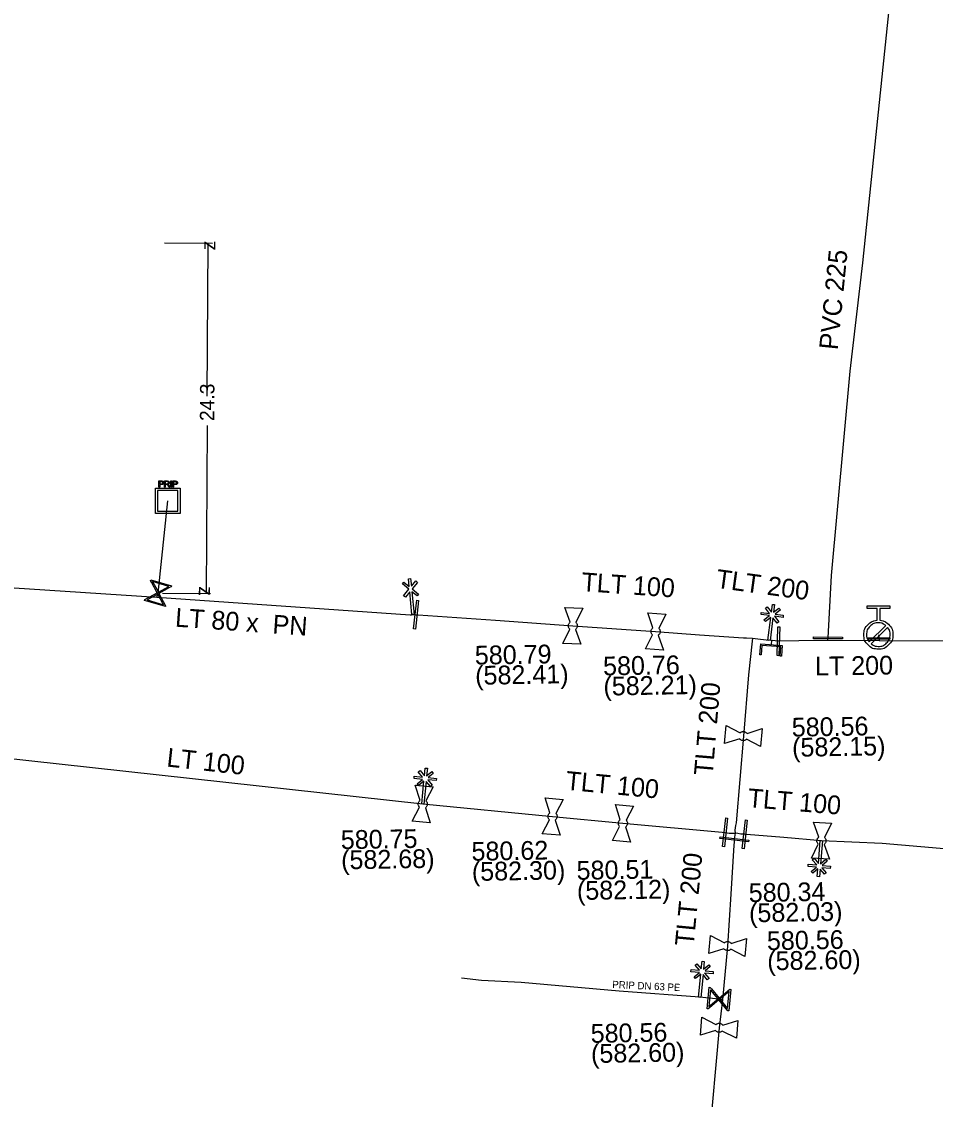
# Model space of a CAD drawing. Extents: x -643544 to -637295, y -1119190 to -1111715.
# Drawn here: x -642412.8 to -642349.4, y -1114213.4 to -1114138.7 of the extents above; entities that cross this region are included whole.
import ezdxf

# ---------------------------------------------------------------- set-up
doc = ezdxf.new("R2010")
doc.units = 0
for name, color, linetype in [('Default', 7, 'Continuous'), ('VP Hydrant', 7, 'Continuous'), ('VP Kótování', 7, 'Continuous'), ('VP Lomový bod', 7, 'Continuous'), ('VP Lomový bod - popis', 7, 'Continuous'), ('VP Popis přípojky', 7, 'Continuous'), ('VP Přípojka', 7, 'Continuous'), ('VP Zaslepení řadu', 7, 'Continuous'), ('VP Změna materiálu', 7, 'Continuous'), ('VP Změna profilu potrubí', 7, 'Continuous'), ('VP Řad', 7, 'Continuous'), ('VP Řad - popis', 7, 'Continuous'), ('VP Šachta', 7, 'Continuous'), ('VP Šoupě', 7, 'Continuous')]:
    doc.layers.add(name, color=color, linetype=linetype)

msp = doc.modelspace()

# ---------------------------------------------------------------- linework, layer by layer
at = {"layer": 'Default'}
for points in [[(-642403.096, -1114170.538), (-642403.053, -1114170.538), (-642403.03, -1114170.542), (-642402.999, -1114170.548), (-642402.977, -1114170.563), (-642402.955, -1114170.578), (-642402.942, -1114170.604), (-642402.93, -1114170.63), (-642402.93, -1114170.662), (-642402.93, -1114170.718), (-642402.964, -1114170.756), (-642402.999, -1114170.793), (-642403.09, -1114170.793)], [(-642403.09, -1114170.743), (-642403.034, -1114170.743), (-642403.011, -1114170.723), (-642402.989, -1114170.702), (-642402.989, -1114170.664), (-642402.989, -1114170.638), (-642403.002, -1114170.619), (-642403.015, -1114170.6), (-642403.037, -1114170.594), (-642403.052, -1114170.589), (-642403.091, -1114170.589)], [(-642402.622, -1114170.879), (-642402.647, -1114170.84), (-642402.663, -1114170.819), (-642402.68, -1114170.799), (-642402.693, -1114170.791), (-642402.706, -1114170.783), (-642402.719, -1114170.78), (-642402.728, -1114170.777), (-642402.75, -1114170.777)], [(-642402.694, -1114170.728), (-642402.655, -1114170.728), (-642402.633, -1114170.72), (-642402.611, -1114170.712), (-642402.6, -1114170.695), (-642402.589, -1114170.677), (-642402.589, -1114170.655), (-642402.589, -1114170.626), (-642402.611, -1114170.606), (-642402.633, -1114170.586), (-642402.681, -1114170.586)], [(-642402.682, -1114170.538), (-642402.625, -1114170.538), (-642402.595, -1114170.55), (-642402.565, -1114170.561), (-642402.548, -1114170.591), (-642402.53, -1114170.62), (-642402.53, -1114170.655), (-642402.53, -1114170.702), (-642402.559, -1114170.733), (-642402.589, -1114170.764), (-642402.65, -1114170.772), (-642402.628, -1114170.784), (-642402.617, -1114170.794), (-642402.592, -1114170.816), (-642402.57, -1114170.851)], [(-642402.133, -1114170.539), (-642402.091, -1114170.539), (-642402.067, -1114170.544), (-642402.036, -1114170.55), (-642402.015, -1114170.564), (-642401.993, -1114170.579), (-642401.98, -1114170.605), (-642401.968, -1114170.632), (-642401.968, -1114170.664), (-642401.968, -1114170.72), (-642402.002, -1114170.757), (-642402.036, -1114170.794), (-642402.127, -1114170.794)], [(-642402.127, -1114170.745), (-642402.072, -1114170.745), (-642402.049, -1114170.724), (-642402.026, -1114170.704), (-642402.026, -1114170.665), (-642402.026, -1114170.639), (-642402.039, -1114170.62), (-642402.053, -1114170.601), (-642402.075, -1114170.595), (-642402.089, -1114170.591), (-642402.129, -1114170.591)], [(-642374.786, -1114180.808), (-642374.823, -1114180.772), (-642374.848, -1114180.724), (-642374.886, -1114180.647), (-642374.882, -1114180.565), (-642374.878, -1114180.484), (-642374.833, -1114180.412), (-642374.804, -1114180.366), (-642374.762, -1114180.334)], [(-642374.355, -1114180.353), (-642374.317, -1114180.389), (-642374.292, -1114180.438), (-642374.254, -1114180.513), (-642374.258, -1114180.595), (-642374.262, -1114180.676), (-642374.308, -1114180.75), (-642374.336, -1114180.795), (-642374.378, -1114180.827)], [(-642369.051, -1114181.203), (-642369.088, -1114181.166), (-642369.112, -1114181.118), (-642369.148, -1114181.039), (-642369.142, -1114180.958), (-642369.136, -1114180.876), (-642369.089, -1114180.806), (-642369.059, -1114180.761), (-642369.016, -1114180.729)], [(-642368.61, -1114180.758), (-642368.572, -1114180.795), (-642368.549, -1114180.845), (-642368.512, -1114180.921), (-642368.518, -1114181.002), (-642368.524, -1114181.084), (-642368.572, -1114181.156), (-642368.601, -1114181.201), (-642368.644, -1114181.232)], [(-642353.299, -1114180.201), (-642352.94, -1114180.231), (-642352.683, -1114180.491), (-642352.392, -1114180.785), (-642352.393, -1114181.201), (-642352.394, -1114181.615), (-642352.688, -1114181.906), (-642352.982, -1114182.198), (-642353.398, -1114182.197), (-642353.81, -1114182.196), (-642354.102, -1114181.903), (-642354.394, -1114181.61), (-642354.393, -1114181.196), (-642354.392, -1114180.78), (-642354.101, -1114180.488), (-642353.842, -1114180.227), (-642353.483, -1114180.2)], [(-642352.884, -1114180.561), (-642353.1, -1114180.383), (-642353.393, -1114180.382), (-642353.731, -1114180.381), (-642353.969, -1114180.618), (-642354.207, -1114180.855), (-642354.208, -1114181.193), (-642354.209, -1114181.486), (-642354.031, -1114181.703)], [(-642353.903, -1114181.832), (-642353.686, -1114182.006), (-642353.397, -1114182.007), (-642353.061, -1114182.008), (-642352.823, -1114181.771), (-642352.584, -1114181.534), (-642352.583, -1114181.197), (-642352.582, -1114180.907), (-642352.756, -1114180.69)], [(-642362.968, -1114188.007), (-642362.93, -1114187.969), (-642362.881, -1114187.947), (-642362.804, -1114187.912), (-642362.723, -1114187.919), (-642362.641, -1114187.926), (-642362.569, -1114187.975), (-642362.525, -1114188.004), (-642362.495, -1114188.047)], [(-642362.53, -1114188.455), (-642362.567, -1114188.491), (-642362.616, -1114188.513), (-642362.694, -1114188.548), (-642362.776, -1114188.541), (-642362.857, -1114188.534), (-642362.927, -1114188.487), (-642362.972, -1114188.456), (-642363.003, -1114188.413)], [(-642385.195, -1114193.16), (-642385.231, -1114193.123), (-642385.253, -1114193.074), (-642385.288, -1114192.996), (-642385.281, -1114192.914), (-642385.274, -1114192.833), (-642385.227, -1114192.763), (-642385.196, -1114192.718), (-642385.153, -1114192.687)], [(-642384.747, -1114192.722), (-642384.709, -1114192.76), (-642384.687, -1114192.809), (-642384.652, -1114192.886), (-642384.659, -1114192.967), (-642384.666, -1114193.049), (-642384.715, -1114193.121), (-642384.744, -1114193.165), (-642384.787, -1114193.195)], [(-642376.195, -1114194.03), (-642376.231, -1114193.992), (-642376.253, -1114193.944), (-642376.288, -1114193.865), (-642376.281, -1114193.783), (-642376.274, -1114193.702), (-642376.227, -1114193.632), (-642376.196, -1114193.587), (-642376.153, -1114193.557)], [(-642375.747, -1114193.591), (-642375.709, -1114193.629), (-642375.687, -1114193.679), (-642375.652, -1114193.755), (-642375.659, -1114193.837), (-642375.666, -1114193.918), (-642375.715, -1114193.99), (-642375.744, -1114194.034), (-642375.787, -1114194.065)], [(-642371.325, -1114194.5), (-642371.361, -1114194.462), (-642371.383, -1114194.414), (-642371.418, -1114194.335), (-642371.411, -1114194.253), (-642371.404, -1114194.172), (-642371.357, -1114194.102), (-642371.326, -1114194.057), (-642371.283, -1114194.027)], [(-642370.877, -1114194.061), (-642370.839, -1114194.099), (-642370.817, -1114194.149), (-642370.782, -1114194.225), (-642370.789, -1114194.307), (-642370.796, -1114194.388), (-642370.845, -1114194.46), (-642370.874, -1114194.504), (-642370.917, -1114194.535)], [(-642357.559, -1114195.716), (-642357.596, -1114195.679), (-642357.62, -1114195.631), (-642357.657, -1114195.553), (-642357.652, -1114195.472), (-642357.647, -1114195.39), (-642357.601, -1114195.319), (-642357.572, -1114195.273), (-642357.53, -1114195.242)], [(-642357.123, -1114195.266), (-642357.084, -1114195.302), (-642357.06, -1114195.351), (-642357.023, -1114195.427), (-642357.028, -1114195.508), (-642357.033, -1114195.59), (-642357.08, -1114195.663), (-642357.108, -1114195.708), (-642357.15, -1114195.74)], [(-642363.62, -1114203.015), (-642363.657, -1114203.051), (-642363.706, -1114203.073), (-642363.784, -1114203.108), (-642363.866, -1114203.101), (-642363.947, -1114203.094), (-642364.017, -1114203.047), (-642364.062, -1114203.016), (-642364.093, -1114202.973)], [(-642364.058, -1114202.567), (-642364.02, -1114202.529), (-642363.971, -1114202.507), (-642363.894, -1114202.472), (-642363.813, -1114202.479), (-642363.731, -1114202.486), (-642363.659, -1114202.535), (-642363.615, -1114202.564), (-642363.585, -1114202.607)], [(-642364.649, -1114208.237), (-642364.611, -1114208.199), (-642364.561, -1114208.177), (-642364.485, -1114208.142), (-642364.403, -1114208.149), (-642364.322, -1114208.156), (-642364.25, -1114208.205), (-642364.206, -1114208.234), (-642364.175, -1114208.277)], [(-642364.21, -1114208.685), (-642364.248, -1114208.721), (-642364.296, -1114208.743), (-642364.375, -1114208.778), (-642364.457, -1114208.771), (-642364.538, -1114208.764), (-642364.608, -1114208.717), (-642364.653, -1114208.686), (-642364.683, -1114208.643)]]:
    msp.add_open_spline(points, degree=3, dxfattribs=at)
at = {"layer": 'VP Hydrant'}
for points in [[(-642353.483, -1114180.2), (-642353.481, -1114179.38), (-642354.17, -1114179.378), (-642354.17, -1114179.195), (-642352.607, -1114179.198), (-642352.608, -1114179.382), (-642353.297, -1114179.38), (-642353.299, -1114180.201)], [(-642354.031, -1114181.703), (-642352.884, -1114180.561)], [(-642352.756, -1114180.69), (-642353.903, -1114181.832)]]:
    msp.add_lwpolyline(points, dxfattribs=at)
at = {"layer": 'VP Kótování'}
for points in [[(-642402.87, -1114154.022), (-642399.547, -1114154.041)], [(-642399.91, -1114164.659), (-642399.847, -1114154.04)], [(-642399.921, -1114166.684), (-642399.99, -1114178.339)], [(-642403.013, -1114178.321), (-642399.69, -1114178.34)]]:
    msp.add_lwpolyline(points, dxfattribs=at)
at = {"layer": 'VP Lomový bod'}
for points in [[(-642374.762, -1114180.334), (-642375.135, -1114179.302), (-642373.887, -1114179.361), (-642374.355, -1114180.353)], [(-642369.016, -1114180.729), (-642369.364, -1114179.689), (-642368.118, -1114179.778), (-642368.61, -1114180.758)], [(-642374.005, -1114181.858), (-642375.253, -1114181.799), (-642374.786, -1114180.808)], [(-642374.378, -1114180.827), (-642374.005, -1114181.858)], [(-642368.296, -1114182.271), (-642369.542, -1114182.182), (-642369.051, -1114181.203)], [(-642368.644, -1114181.232), (-642368.296, -1114182.271)], [(-642363.003, -1114188.413), (-642364.048, -1114188.746), (-642363.942, -1114187.501), (-642362.968, -1114188.007)], [(-642361.451, -1114187.714), (-642361.557, -1114188.959), (-642362.53, -1114188.455)], [(-642362.495, -1114188.047), (-642361.451, -1114187.714)], [(-642385.153, -1114192.687), (-642385.486, -1114191.642), (-642384.241, -1114191.748), (-642384.747, -1114192.722)], [(-642376.153, -1114193.557), (-642376.486, -1114192.511), (-642375.241, -1114192.618), (-642375.747, -1114193.591)], [(-642384.454, -1114194.239), (-642385.699, -1114194.133), (-642385.195, -1114193.16)], [(-642384.787, -1114193.195), (-642384.454, -1114194.239)], [(-642371.283, -1114194.027), (-642371.616, -1114192.981), (-642370.371, -1114193.088), (-642370.877, -1114194.061)], [(-642375.454, -1114195.109), (-642376.699, -1114195.002), (-642376.195, -1114194.03)], [(-642375.787, -1114194.065), (-642375.454, -1114195.109)], [(-642357.53, -1114195.242), (-642357.891, -1114194.206), (-642356.643, -1114194.279), (-642357.123, -1114195.266)], [(-642370.584, -1114195.579), (-642371.829, -1114195.472), (-642371.325, -1114194.5)], [(-642370.917, -1114194.535), (-642370.584, -1114195.579)], [(-642356.789, -1114196.774), (-642358.037, -1114196.701), (-642357.559, -1114195.716)], [(-642357.15, -1114195.74), (-642356.789, -1114196.774)], [(-642364.093, -1114202.973), (-642365.138, -1114203.306), (-642365.032, -1114202.061), (-642364.058, -1114202.567)], [(-642362.541, -1114202.274), (-642362.647, -1114203.519), (-642363.62, -1114203.015)], [(-642363.585, -1114202.607), (-642362.541, -1114202.274)], [(-642364.683, -1114208.643), (-642365.729, -1114208.976), (-642365.622, -1114207.731), (-642364.649, -1114208.237)], [(-642363.131, -1114207.944), (-642363.238, -1114209.189), (-642364.21, -1114208.685)], [(-642364.175, -1114208.277), (-642363.131, -1114207.944)]]:
    msp.add_lwpolyline(points, dxfattribs=at)
at = {"layer": 'VP Přípojka'}
for points in [[(-642403.399, -1114178.605), (-642403.313, -1114178.319), (-642402.64, -1114171.912)], [(-642353.393, -1114181.197), (-642353.35, -1114181.46), (-642353.332, -1114181.628)], [(-642365.78, -1114206.34), (-642371.35, -1114205.93), (-642378.16, -1114205.33), (-642380.9, -1114205.18), (-642382.294, -1114205.012)], [(-642364.2, -1114206.53), (-642364.44, -1114206.47), (-642365.78, -1114206.34)]]:
    msp.add_lwpolyline(points, dxfattribs=at)
at = {"layer": 'VP Zaslepení řadu'}
msp.add_lwpolyline([(-642360.199, -1114182.685), (-642360.152, -1114182.03), (-642361.461, -1114181.937), (-642361.508, -1114182.591), (-642361.602, -1114182.585), (-642361.548, -1114181.837), (-642360.052, -1114181.943), (-642360.105, -1114182.692), (-642360.199, -1114182.685)], dxfattribs=at)
at = {"layer": 'VP Změna materiálu'}
for points in [[(-642360.808, -1114179.631), (-642360.74, -1114179.096), (-642360.585, -1114179.116), (-642360.652, -1114179.646), (-642360.283, -1114179.358), (-642360.187, -1114179.482), (-642360.554, -1114179.768), (-642359.983, -1114179.84), (-642360.002, -1114179.995), (-642360.584, -1114179.922), (-642360.292, -1114180.296), (-642360.415, -1114180.391), (-642360.7, -1114180.025), (-642360.898, -1114181.596), (-642361.053, -1114181.577), (-642360.854, -1114180.001), (-642361.227, -1114180.291), (-642361.322, -1114180.167), (-642360.948, -1114179.876), (-642361.528, -1114179.803), (-642361.509, -1114179.648), (-642360.938, -1114179.72), (-642361.222, -1114179.353), (-642361.099, -1114179.258), (-642360.808, -1114179.631)], [(-642384.857, -1114190.981), (-642384.805, -1114190.444), (-642384.649, -1114190.459), (-642384.701, -1114190.992), (-642384.339, -1114190.693), (-642384.241, -1114190.814), (-642384.599, -1114191.11), (-642384.026, -1114191.166), (-642384.041, -1114191.321), (-642384.624, -1114191.265), (-642384.322, -1114191.63), (-642384.442, -1114191.729), (-642384.737, -1114191.372), (-642384.89, -1114192.948), (-642385.045, -1114192.933), (-642384.893, -1114191.352), (-642385.256, -1114191.653), (-642385.355, -1114191.532), (-642384.99, -1114191.23), (-642385.572, -1114191.173), (-642385.557, -1114191.018), (-642384.985, -1114191.073), (-642385.279, -1114190.715), (-642385.159, -1114190.616), (-642384.857, -1114190.981)], [(-642357.43, -1114197.45), (-642357.476, -1114197.987), (-642357.631, -1114197.974), (-642357.586, -1114197.442), (-642357.944, -1114197.744), (-642358.044, -1114197.624), (-642357.689, -1114197.324), (-642358.263, -1114197.275), (-642358.25, -1114197.119), (-642357.666, -1114197.169), (-642357.972, -1114196.807), (-642357.854, -1114196.707), (-642357.554, -1114197.061), (-642357.42, -1114195.483), (-642357.265, -1114195.496), (-642357.399, -1114197.079), (-642357.038, -1114196.774), (-642356.938, -1114196.894), (-642357.3, -1114197.2), (-642356.717, -1114197.249), (-642356.731, -1114197.405), (-642357.303, -1114197.356), (-642357.005, -1114197.711), (-642357.124, -1114197.811), (-642357.43, -1114197.45)], [(-642365.666, -1114204.381), (-642365.614, -1114203.844), (-642365.458, -1114203.859), (-642365.51, -1114204.392), (-642365.149, -1114204.093), (-642365.05, -1114204.214), (-642365.409, -1114204.511), (-642364.835, -1114204.566), (-642364.85, -1114204.722), (-642365.434, -1114204.665), (-642365.132, -1114205.031), (-642365.252, -1114205.129), (-642365.547, -1114204.772), (-642365.7, -1114206.348), (-642365.855, -1114206.333), (-642365.702, -1114204.752), (-642366.066, -1114205.053), (-642366.165, -1114204.932), (-642365.799, -1114204.63), (-642366.381, -1114204.573), (-642366.366, -1114204.418), (-642365.794, -1114204.473), (-642366.088, -1114204.115), (-642365.968, -1114204.016), (-642365.666, -1114204.381)]]:
    msp.add_lwpolyline(points, dxfattribs=at)
at = {"layer": 'VP Změna profilu potrubí'}
msp.add_lwpolyline([(-642385.912, -1114177.857), (-642385.965, -1114177.32), (-642385.81, -1114177.305), (-642385.757, -1114177.837), (-642385.46, -1114177.473), (-642385.339, -1114177.573), (-642385.707, -1114178.024), (-642385.26, -1114178.389), (-642385.359, -1114178.51), (-642385.719, -1114178.215), (-642385.561, -1114179.792), (-642385.717, -1114179.808), (-642385.874, -1114178.229), (-642386.172, -1114178.593), (-642386.294, -1114178.494), (-642385.927, -1114178.046), (-642386.376, -1114177.678), (-642386.279, -1114177.558), (-642385.912, -1114177.857)], dxfattribs=at)
at = {"layer": 'VP Řad'}
for points in [[(-642356.89, -1114181.605), (-642356.88, -1114181.42), (-642356.64, -1114177.1), (-642355.346, -1114162.914), (-642354.48, -1114155.4), (-642351.98, -1114131.36), (-642350.59, -1114119.3)], [(-642610.119, -1114157.576), (-642603.794, -1114158.15), (-642562.466, -1114162.569), (-642527.702, -1114166.17), (-642520.747, -1114166.449), (-642520.71, -1114166.45), (-642513.125, -1114167.028), (-642510.6, -1114166.586), (-642506.363, -1114167.263), (-642505.47, -1114167.5), (-642480.818, -1114169.72), (-642456.808, -1114172.285), (-642454.575, -1114172.377), (-642442.474, -1114174.92), (-642438.327, -1114175.966), (-642421.061, -1114177.433), (-642403.399, -1114178.605), (-642385.84, -1114179.82)], [(-642385.84, -1114179.82), (-642385.74, -1114179.81), (-642385.64, -1114179.8), (-642385.579, -1114179.803), (-642385.43, -1114179.81), (-642385.281, -1114179.82), (-642379.926, -1114180.2), (-642374.57, -1114180.58), (-642368.83, -1114180.98), (-642365.78, -1114181.198), (-642362.73, -1114181.42), (-642362.53, -1114181.42), (-642362.12, -1114181.44)], [(-642491.63, -1114181.39), (-642490.014, -1114181.57), (-642479.75, -1114183.038), (-642440.566, -1114187.239), (-642419.224, -1114189.159), (-642384.97, -1114192.94)], [(-642362.12, -1114181.44), (-642362.14, -1114181.64), (-642362.4, -1114183.99), (-642362.75, -1114188.23), (-642363.26, -1114194.25), (-642363.3, -1114194.43), (-642363.34, -1114194.75), (-642363.33, -1114194.97)], [(-642362.12, -1114181.44), (-642361.922, -1114181.467), (-642360.978, -1114181.586)], [(-642356.89, -1114181.605), (-642358.897, -1114181.631), (-642360.323, -1114181.653), (-642360.978, -1114181.586)], [(-642360.8, -1114181.89), (-642360.78, -1114181.61)], [(-642324.064, -1114182.576), (-642340.558, -1114181.645), (-642340.57, -1114181.644), (-642353.332, -1114181.628), (-642356.89, -1114181.605)], [(-642384.97, -1114192.94), (-642375.97, -1114193.81), (-642371.1, -1114194.28), (-642364.22, -1114194.89), (-642364.02, -1114194.91), (-642363.88, -1114194.94), (-642363.73, -1114194.96), (-642363.33, -1114194.97)], [(-642363.33, -1114194.97), (-642363.38, -1114195.39), (-642363.399, -1114195.589), (-642363.42, -1114195.8), (-642363.62, -1114199.19), (-642363.84, -1114202.79), (-642364.2, -1114206.53), (-642364.43, -1114208.46), (-642365.86, -1114224.36), (-642367.11, -1114237.76), (-642367.533, -1114242.355), (-642367.58, -1114242.6), (-642367.599, -1114242.821), (-642367.64, -1114243.32), (-642367.7, -1114244.22), (-642367.72, -1114244.47)], [(-642357.34, -1114195.49), (-642359.935, -1114195.27), (-642362.53, -1114195.05), (-642362.65, -1114195.04), (-642362.92, -1114195.04), (-642363.131, -1114194.986), (-642363.33, -1114194.97)], [(-642323.21, -1114198.67), (-642324.18, -1114198.563), (-642324.516, -1114198.547), (-642341.872, -1114196.658), (-642353.133, -1114195.689), (-642357.34, -1114195.49)]]:
    msp.add_lwpolyline(points, dxfattribs=at)
at = {"layer": 'VP Šachta'}
for points in [[(-642401.792, -1114171.045), (-642401.792, -1114172.787), (-642403.488, -1114172.787), (-642403.488, -1114171.045), (-642401.792, -1114171.045)], [(-642403.257, -1114170.969), (-642403.257, -1114170.538), (-642403.096, -1114170.538)], [(-642403.09, -1114170.793), (-642403.201, -1114170.793), (-642403.201, -1114170.969), (-642403.257, -1114170.969)], [(-642403.091, -1114170.589), (-642403.201, -1114170.589), (-642403.201, -1114170.743)], [(-642403.201, -1114170.743), (-642403.09, -1114170.743)], [(-642402.873, -1114170.969), (-642402.873, -1114170.538), (-642402.682, -1114170.538)], [(-642402.75, -1114170.777), (-642402.816, -1114170.777), (-642402.816, -1114170.969), (-642402.873, -1114170.969)], [(-642402.681, -1114170.586), (-642402.816, -1114170.586), (-642402.816, -1114170.728)], [(-642402.816, -1114170.728), (-642402.694, -1114170.728)], [(-642402.57, -1114170.851), (-642402.495, -1114170.969), (-642402.567, -1114170.969), (-642402.622, -1114170.879)], [(-642402.436, -1114170.97), (-642402.436, -1114170.539), (-642402.381, -1114170.539), (-642402.381, -1114170.97), (-642402.436, -1114170.97)], [(-642402.294, -1114170.97), (-642402.294, -1114170.539), (-642402.133, -1114170.539)], [(-642402.127, -1114170.794), (-642402.239, -1114170.794), (-642402.239, -1114170.97), (-642402.294, -1114170.97)], [(-642402.129, -1114170.591), (-642402.239, -1114170.591), (-642402.239, -1114170.745)], [(-642402.239, -1114170.745), (-642402.127, -1114170.745)], [(-642403.343, -1114171.193), (-642403.343, -1114172.639), (-642401.937, -1114172.639), (-642401.937, -1114171.193), (-642403.343, -1114171.193)]]:
    msp.add_lwpolyline(points, dxfattribs=at)
at = {"layer": 'VP Šoupě'}
for points in [[(-642403.815, -1114177.384), (-642402.378, -1114177.816), (-642402.397, -1114177.879), (-642402.512, -1114177.937), (-642403.252, -1114178.335), (-642402.791, -1114179.19), (-642402.81, -1114179.253), (-642404.247, -1114178.821), (-642404.228, -1114178.758), (-642403.371, -1114178.299), (-642403.77, -1114177.56), (-642403.834, -1114177.448), (-642403.815, -1114177.384)], [(-642403.691, -1114177.52), (-642403.293, -1114178.258), (-642402.557, -1114177.861), (-642403.691, -1114177.52)], [(-642402.929, -1114179.119), (-642403.329, -1114178.377), (-642404.07, -1114178.776), (-642402.929, -1114179.119)], [(-642385.257, -1114178.823), (-642385.479, -1114180.811), (-642385.603, -1114180.797), (-642385.381, -1114178.809), (-642385.257, -1114178.823)], [(-642360.232, -1114180.655), (-642360.289, -1114182.654), (-642360.414, -1114182.651), (-642360.357, -1114180.652), (-642360.232, -1114180.655)], [(-642355.88, -1114181.484), (-642357.88, -1114181.48), (-642357.879, -1114181.355), (-642355.879, -1114181.359), (-642355.88, -1114181.484)], [(-642352.6, -1114181.508), (-642354.1, -1114181.505), (-642354.1, -1114181.411), (-642352.6, -1114181.415), (-642352.6, -1114181.508)], [(-642363.847, -1114193.923), (-642364.069, -1114195.911), (-642364.193, -1114195.897), (-642363.971, -1114193.909), (-642363.847, -1114193.923)], [(-642362.477, -1114194.053), (-642362.699, -1114196.041), (-642362.823, -1114196.027), (-642362.601, -1114194.039), (-642362.477, -1114194.053)], [(-642362.393, -1114195.563), (-642364.381, -1114195.341), (-642364.367, -1114195.217), (-642362.379, -1114195.439), (-642362.393, -1114195.563)], [(-642365.26, -1114207.143), (-642365.113, -1114205.65), (-642365.047, -1114205.656), (-642364.969, -1114205.758), (-642364.435, -1114206.407), (-642363.686, -1114205.791), (-642363.62, -1114205.797), (-642363.767, -1114207.29), (-642363.833, -1114207.284), (-642364.448, -1114206.531), (-642365.096, -1114207.065), (-642365.194, -1114207.149), (-642365.26, -1114207.143)], [(-642365.151, -1114206.995), (-642364.503, -1114206.463), (-642365.035, -1114205.817), (-642365.151, -1114206.995)], [(-642363.728, -1114205.94), (-642364.379, -1114206.475), (-642363.845, -1114207.125), (-642363.728, -1114205.94)]]:
    msp.add_lwpolyline(points, dxfattribs=at)

# ---------------------------------------------------------------- texts
at = {"layer": 'VP Kótování'}
for s, rotation, p in [('z', 89.6628, (-642399.35, -1114154.542)), ('24.3', 89.6628, (-642399.42, -1114166.387)), ('z', 269.66283, (-642400.487, -1114177.836))]:
    msp.add_text(s, height=1, rotation=rotation, dxfattribs=at).set_placement(p)
at = {"layer": 'VP Lomový bod - popis'}
for s, p in [('580.79', (-642381.351, -1114183.276)), ('580.76', (-642372.463, -1114184.022)), ('(582.41)', (-642381.326, -1114184.675)), ('(582.21)', (-642372.438, -1114185.422)), ('580.56', (-642359.388, -1114188.269)), ('(582.15)', (-642359.364, -1114189.669)), ('580.75', (-642390.64, -1114196.074)), ('580.62', (-642381.58, -1114196.878)), ('(582.68)', (-642390.616, -1114197.474)), ('(582.30)', (-642381.556, -1114198.278)), ('580.51', (-642374.298, -1114198.198)), ('(582.12)', (-642374.273, -1114199.598)), ('580.34', (-642362.37, -1114199.748)), ('(582.03)', (-642362.346, -1114201.147)), ('580.56', (-642361.108, -1114203.076)), ('(582.60)', (-642361.084, -1114204.476)), ('580.56', (-642373.323, -1114209.505)), ('(582.60)', (-642373.298, -1114210.904))]:
    msp.add_text(s, height=1.3, rotation=1, dxfattribs=at).set_placement(p)
at = {"layer": 'VP Popis přípojky'}
msp.add_text('PRIP DN 63 PE', height=0.5, rotation=357.34066, dxfattribs=at).set_placement((-642371.842, -1114205.697))
at = {"layer": 'VP Řad - popis'}
for s, rotation, p in [('PVC 225', 84.31555, (-642356.211, -1114161.488)), ('TLT 100', 356.01371, (-642374.005, -1114178.17)), ('TLT 200', 352.23483, (-642364.701, -1114177.936)), ('LT 80 x  PN ', 356.04171, (-642402.161, -1114180.638)), ('LT 200', 0.72848, (-642357.781, -1114184.025)), ('TLT 200', 85.1576, (-642364.883, -1114191.006)), ('LT 100', 353.70112, (-642402.761, -1114190.335)), ('TLT 100', 354.4875, (-642375.112, -1114191.943)), ('TLT 100', 355.23636, (-642362.488, -1114193.149)), ('TLT 200', 84.50184, (-642366.202, -1114202.837))]:
    msp.add_text(s, height=1.3, rotation=rotation, dxfattribs=at).set_placement(p)

doc.saveas('drawing.dxf')
